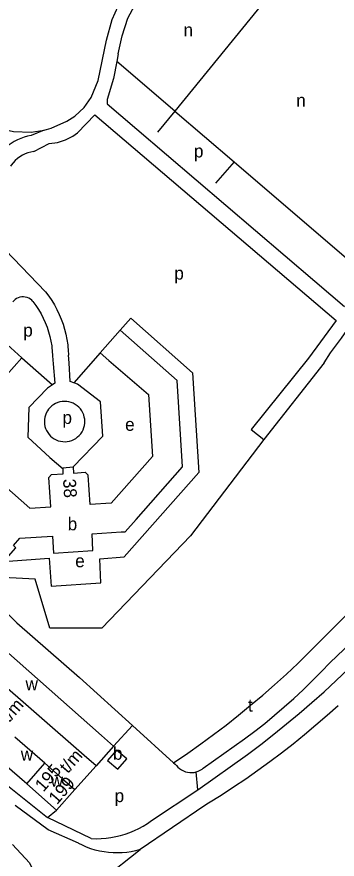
# Model space of a CAD drawing. Extents: x 161141 to 163125, y 381621 to 383200.
# Drawn here: x 162763.7 to 162863.5, y 382067.8 to 382330.5 of the extents above; entities that cross this region are included whole.
import ezdxf

# ---------------------------------------------------------------- set-up
doc = ezdxf.new("R2010")
doc.units = 0
for name, color, linetype in [('BLT_Basislijn', 7, 'Continuous'), ('BLT_Bebouwing', 7, 'Continuous'), ('BLT_Centroide', 7, 'Continuous'), ('BLT_Huisnummer', 7, 'Continuous'), ('BLT_Huisnummer_reeks', 7, 'Continuous'), ('BLT_Onderverdeling_panden', 7, 'Continuous'), ('BLT_Vlakafsluiter', 7, 'Continuous')]:
    doc.layers.add(name, color=color, linetype=linetype)

msp = doc.modelspace()

# ---------------------------------------------------------------- linework, layer by layer
at = {"layer": 'BLT_Basislijn'}
for p, q in [((162850.59, 382347.38), (162812.9, 382301.09)), ((162795.31, 382318.92), (162794.86, 382316.53)), ((162812.9, 382301.09), (162794.86, 382316.53)), ((162791.83, 382303.31), (162865.78, 382240.17)), ((162788.05, 382299.96), (162863.23, 382235.78)), ((162812.9, 382301.09), (162807.59, 382294.57)), ((162812.9, 382301.09), (162831.43, 382285.24)), ((162772.22, 382295.18), (162768.17, 382293.45)), ((162768.98, 382288.52), (162773.81, 382290.97)), ((162831.43, 382285.24), (162825.59, 382278.63)), ((162750.92, 382267.28), (162772.68, 382244.74)), ((162795.92, 382232.77), (162799.23, 382236.52)), ((162863.23, 382235.78), (162854.64, 382224.07)), ((162789.7, 382225.68), (162781.51, 382216.37)), ((162765.28, 382224.18), (162774.84, 382215.77)), ((162774.82, 382224.81), (162775.04, 382222.28)), ((162779.98, 382222.58), (162779.82, 382224.97)), ((162859.5, 382222.55), (162840.63, 382198.63)), ((162763.76, 382141.55), (162752.45, 382152.52)), ((162799.8, 382109.52), (162793.85, 382103.07)), ((162812.55, 382097.89), (162799.8, 382109.52)), ((162821.75, 382096.17), (162834.68, 382105.3)), ((162820.09, 382089.44), (162835.64, 382100.48)), ((162754.18, 382096), (162773.29, 382080.75)), ((162788.43, 382096.86), (162781.76, 382089.55)), ((162820.09, 382089.44), (162819.6, 382095.03)), ((162805.72, 382079.83), (162820.09, 382089.44)), ((162822.26, 382084.54), (162802.11, 382070.8)), ((162773.29, 382080.75), (162776.12, 382083.1)), ((162786.92, 382074.23), (162773.29, 382080.75)), ((162782.98, 382072.72), (162782.89, 382072.77))]:
    msp.add_line(p, q, dxfattribs=at)
for points in [[(162795.31, 382318.92), (162796.55, 382324.54), (162798.32, 382330.09), (162802.6, 382338.08), (162807.1, 382343.95), (162811.01, 382347.79), (162815.06, 382351.04), (162832.69, 382361.24), (162833.33, 382361.51), (162835.49, 382361.72), (162838.89, 382358.34), (162846.23, 382351.61)], [(162772.22, 382295.18), (162774.45, 382295.81), (162779.29, 382297.99), (162781.78, 382299.55), (162784.65, 382302.2), (162786.89, 382305.28), (162789.1, 382310.67), (162791.61, 382323.24), (162793.43, 382329.7), (162796.19, 382335.99)], [(162794.86, 382316.53), (162793.87, 382311.23), (162791.83, 382304.73), (162791.83, 382303.31)], [(162773.81, 382290.97), (162776.42, 382291.35), (162778.87, 382292.08), (162781.21, 382293.24), (162782.64, 382294.36), (162788.05, 382299.96)], [(162755.3, 382297.03), (162757.96, 382295.72), (162762.65, 382294.7), (162768.14, 382294.54), (162772.22, 382295.18)], [(162831.43, 382285.24), (162868.66, 382253.38), (162903.53, 382297.56)], [(162768.17, 382293.45), (162767.07, 382293.23), (162765.97, 382292.93), (162764.91, 382292.56), (162763.87, 382292.11), (162762.87, 382291.59), (162761.9, 382290.99), (162760.98, 382290.34), (162760.11, 382289.61), (162759.29, 382288.83), (162758.53, 382288), (162757.83, 382287.11), (162757.63, 382286.82)], [(162768.98, 382288.52), (162768.06, 382288.33), (162767.16, 382288.06), (162766.29, 382287.72), (162765.45, 382287.3), (162764.65, 382286.81), (162763.89, 382286.26), (162763.18, 382285.65), (162762.53, 382284.97), (162761.94, 382284.25), (162761.72, 382283.95)], [(162859.5, 382222.55), (162861.5, 382225.72), (162864.88, 382230.27), (162877.16, 382247.84)], [(162772.68, 382244.74), (162773.66, 382243.42), (162774.58, 382242.05), (162775.42, 382240.65), (162776.2, 382239.2), (162776.91, 382237.71), (162777.54, 382236.19), (162778.1, 382234.65), (162778.58, 382233.08), (162778.99, 382231.48), (162779.31, 382229.87), (162779.56, 382228.24), (162779.63, 382227.57)], [(162768.74, 382241.67), (162768.36, 382242.08), (162767.92, 382242.44), (162767.43, 382242.73), (162766.91, 382242.95), (162766.36, 382243.09), (162765.8, 382243.16), (162765.24, 382243.14), (162764.68, 382243.05), (162764.14, 382242.87), (162763.63, 382242.63), (162763.16, 382242.31), (162762.74, 382241.93), (162762.47, 382241.63)], [(162768.74, 382241.67), (162769.64, 382240.45), (162770.48, 382239.18), (162771.25, 382237.87), (162771.95, 382236.52), (162772.57, 382235.14), (162773.13, 382233.73), (162773.6, 382232.29), (162774, 382230.82), (162774.33, 382229.34), (162774.57, 382227.84), (162774.64, 382227.26)], [(162799.23, 382236.52), (162818.49, 382219.47), (162820.42, 382188.37), (162797.21, 382162.07)], [(162774.64, 382227.26), (162774.74, 382226.33), (162774.82, 382224.81)], [(162779.63, 382227.57), (162779.73, 382226.61), (162779.82, 382224.97)], [(162854.64, 382224.07), (162836.74, 382201.75), (162840.63, 382198.63)], [(162775.04, 382222.28), (162775.54, 382216.24), (162774.84, 382215.77)], [(162781.51, 382216.37), (162780.38, 382216.75), (162779.98, 382222.58)], [(162774.84, 382215.77), (162773.26, 382214.71), (162767.41, 382208.61), (162767.15, 382199.45)], [(162781.3, 382190.14), (162790.55, 382199.7), (162789.78, 382210.39), (162782.66, 382215.98), (162781.51, 382216.37)], [(162784.89, 382204.28), (162784.85, 382204.99), (162784.73, 382205.69), (162784.54, 382206.37), (162784.26, 382207.03), (162783.92, 382207.65), (162783.51, 382208.22), (162783.03, 382208.75), (162782.5, 382209.22), (162781.92, 382209.63), (162781.3, 382209.97), (162780.64, 382210.24), (162779.96, 382210.43), (162779.26, 382210.54), (162778.55, 382210.58), (162777.84, 382210.53), (162777.14, 382210.41), (162776.46, 382210.21), (162775.81, 382209.93), (162775.19, 382209.58), (162774.62, 382209.16), (162774.09, 382208.68), (162773.63, 382208.15), (162773.22, 382207.57), (162772.89, 382206.94), (162772.62, 382206.28), (162772.44, 382205.6), (162772.33, 382204.9), (162772.3, 382204.19), (162772.35, 382203.48), (162772.48, 382202.78), (162772.69, 382202.1), (162772.97, 382201.45), (162773.32, 382200.84), (162773.74, 382200.27), (162774.23, 382199.75), (162774.77, 382199.28), (162775.35, 382198.88), (162775.98, 382198.55), (162776.64, 382198.3), (162777.33, 382198.11), (162778.03, 382198.01), (162778.74, 382197.99), (162779.44, 382198.04), (162780.14, 382198.18), (162780.82, 382198.39), (162781.46, 382198.68), (162782.08, 382199.04), (162782.65, 382199.46), (162783.16, 382199.95), (162783.62, 382200.49), (162784.02, 382201.08), (162784.34, 382201.71), (162784.6, 382202.37), (162784.77, 382203.06), (162784.87, 382203.76), (162784.89, 382204.28)], [(162767.15, 382199.45), (162774.02, 382193.09), (162778.1, 382189.51)], [(162840.63, 382198.63), (162817.79, 382168.6), (162790.24, 382139.85), (162774.03, 382139.85), (162769.43, 382155.17), (162755.38, 382155.85)], [(162759.61, 382160.65), (162773.77, 382161.66), (162774.42, 382152.97), (162789.93, 382153.99), (162789.55, 382161.45), (162797.21, 382162.07)], [(162851.31, 382128.8), (162867.83, 382145.39), (162878.68, 382157.25)], [(162861.36, 382129.09), (162869.82, 382137.25), (162884.83, 382153.54)], [(162763.76, 382141.55), (162783.23, 382124.47), (162799.8, 382109.52)], [(162835.64, 382100.48), (162839.73, 382103.58), (162843.77, 382106.74), (162847.76, 382109.97), (162851.7, 382113.26), (162855.59, 382116.61), (162859.43, 382120.03), (162863.21, 382123.49), (162866.94, 382127.02), (162870.62, 382130.61), (162874.23, 382134.25), (162877.79, 382137.95), (162877.93, 382138.1)], [(162812.55, 382097.89), (162817.01, 382100.88), (162821.02, 382103.73), (162824.98, 382106.65), (162828.9, 382109.63), (162832.76, 382112.67), (162836.57, 382115.78), (162840.34, 382118.94), (162844.05, 382122.17), (162847.7, 382125.46), (162851.31, 382128.8)], [(162834.68, 382105.3), (162837.85, 382107.7), (162840.97, 382110.16), (162844.04, 382112.68), (162847.06, 382115.26), (162850.02, 382117.9), (162852.93, 382120.61), (162855.79, 382123.37), (162858.59, 382126.18), (162861.36, 382129.09)], [(162863.82, 382115.65), (162860.4, 382112.57), (162856.93, 382109.56), (162853.4, 382106.6), (162849.83, 382103.71), (162846.2, 382100.88), (162842.52, 382098.12), (162838.8, 382095.42), (162835.03, 382092.78), (162831.22, 382090.21), (162827.36, 382087.71), (162823.46, 382085.27), (162822.26, 382084.54)], [(162812.55, 382097.89), (162813.07, 382097.39), (162813.47, 382096.98), (162813.92, 382096.48), (162814.44, 382096.03), (162815, 382095.64), (162815.6, 382095.32), (162816.24, 382095.08), (162816.9, 382094.91), (162817.58, 382094.82), (162818.26, 382094.81), (162818.94, 382094.88), (162819.6, 382095.03)], [(162819.6, 382095.03), (162820.25, 382095.25), (162820.86, 382095.55), (162821.43, 382095.92), (162821.75, 382096.17)], [(162782.89, 382072.77), (162773.45, 382077), (162763.19, 382084.51)], [(162786.92, 382074.23), (162788.46, 382074.19), (162789.99, 382074.24), (162791.52, 382074.36), (162793.04, 382074.56), (162794.55, 382074.85), (162796.04, 382075.21), (162797.52, 382075.64), (162798.96, 382076.16), (162800.38, 382076.74), (162801.77, 382077.41), (162803.11, 382078.14), (162804.42, 382078.94), (162805.72, 382079.83)], [(162762.39, 382072.41), (162767.7, 382066.63), (162772.04, 382057.64), (162772.37, 382056.72), (162772.63, 382055.78), (162772.81, 382054.82), (162772.92, 382053.85), (162772.94, 382052.87), (162772.88, 382051.9), (162772.75, 382050.93), (162772.53, 382049.98), (162772.24, 382049.05), (162771.87, 382048.14), (162771.43, 382047.27), (162770.92, 382046.44), (162770.41, 382045.74)], [(162802.11, 382070.8), (162800.74, 382070.42), (162799.35, 382070.13), (162797.95, 382069.92), (162796.54, 382069.78), (162795.13, 382069.73), (162793.71, 382069.75), (162792.3, 382069.86), (162790.9, 382070.04), (162789.51, 382070.3), (162788.13, 382070.65), (162786.78, 382071.06), (162785.45, 382071.56), (162784.15, 382072.13), (162782.98, 382072.72)]]:
    msp.add_lwpolyline(points, dxfattribs=at)
at = {"layer": 'BLT_Bebouwing'}
for p, q in [((162795.92, 382232.77), (162789.7, 382225.68)), ((162789.7, 382225.68), (162792.42, 382223.34)), ((162775.17, 382163.26), (162787.44, 382164.03)), ((162772.42, 382097.7), (162763.08, 382105.85)), ((162793.85, 382103.07), (162788.43, 382096.86)), ((162766.79, 382091.25), (162757.45, 382099.4)), ((162776.12, 382083.1), (162766.79, 382091.25)), ((162781.76, 382089.55), (162776.12, 382083.1))]:
    msp.add_line(p, q, dxfattribs=at)
for points in [[(162800.86, 382173.76), (162815.31, 382190.13), (162813.63, 382217.09), (162795.92, 382232.77)], [(162758.26, 382230.37), (162765.28, 382224.18)], [(162765.28, 382224.18), (162760.45, 382218.69), (162760.27, 382218.85), (162751.98, 382209.43), (162753.18, 382190.1), (162767.75, 382177.26), (162774.28, 382177.64), (162773.71, 382186.78), (162774.55, 382187.73)], [(162792.42, 382223.34), (162804.77, 382212.73), (162805.96, 382193.37), (162793.12, 382178.82), (162786.57, 382178.39), (162785.98, 382187.57), (162785.01, 382188.44)], [(162774.55, 382187.73), (162778.2, 382187.97), (162778.12, 382189.12), (162778.1, 382189.51)], [(162778.1, 382189.51), (162778.08, 382189.89), (162781.3, 382190.14)], [(162781.3, 382190.14), (162781.4, 382188.21), (162785.01, 382188.44)], [(162796.18, 382169.84), (162797.46, 382169.91), (162800.86, 382173.76)], [(162759.61, 382160.65), (162763.39, 382164.92), (162762.68, 382165.58), (162764.67, 382167.86), (162774.85, 382168.52), (162775.17, 382163.26)], [(162787.44, 382164.03), (162787.14, 382169.29), (162796.18, 382169.84)], [(162741.71, 382137.64), (162747.4, 382144.07), (162790.09, 382106.36), (162793.85, 382103.07)], [(162788.43, 382096.86), (162784.66, 382100.14), (162741.71, 382137.64)], [(162795.19, 382095.82), (162798.01, 382099.05), (162794.82, 382101.83), (162792, 382098.6), (162795.19, 382095.82)], [(162772.42, 382097.7), (162777.99, 382092.84), (162781.76, 382089.55)]]:
    msp.add_lwpolyline(points, dxfattribs=at)
at = {"layer": 'BLT_Onderverdeling_panden'}
msp.add_line((162766.79, 382091.25), (162772.42, 382097.7), dxfattribs=at)
at = {"layer": 'BLT_Vlakafsluiter'}
msp.add_line((162770.41, 382045.74), (162802.11, 382070.8), dxfattribs=at)

# ---------------------------------------------------------------- texts
at = {"layer": 'BLT_Centroide'}
for s, p in [('n', (162815.64, 382324.41)), ('n', (162850.77, 382302.46)), ('p', (162818.89, 382286.64)), ('p', (162812.78, 382248.55)), ('p', (162765.7, 382230.77)), ('p', (162777.93, 382203.53)), ('e', (162797.45, 382201.39)), ('b', (162779.56, 382170.36)), ('e', (162781.9, 382158.84)), ('w', (162766.42, 382120.47)), ('t', (162835.74, 382113.81)), ('b', (162793.67, 382098.81)), ('w', (162764.94, 382098.56)), ('w', (162774.27, 382090.41)), ('p', (162794.18, 382085.59))]:
    msp.add_text(s, height=4, dxfattribs=at).set_placement(p)
at = {"layer": 'BLT_Huisnummer'}
msp.add_text('38', height=4, rotation=273.5724, dxfattribs=at).set_placement((162778.1, 382186.31))
at = {"layer": 'BLT_Huisnummer_reeks'}
for s, rotation, p in [('t/m', 48.8776, (162761.24, 382110.14)), ('t/m', 48.8776, (162779.59, 382094.31)), ('195', 48.8776, (162771.97, 382088.55)), ('199', 48.8764, (162776.22, 382084.61))]:
    msp.add_text(s, height=4, rotation=rotation, dxfattribs=at).set_placement(p)

doc.saveas('drawing.dxf')
